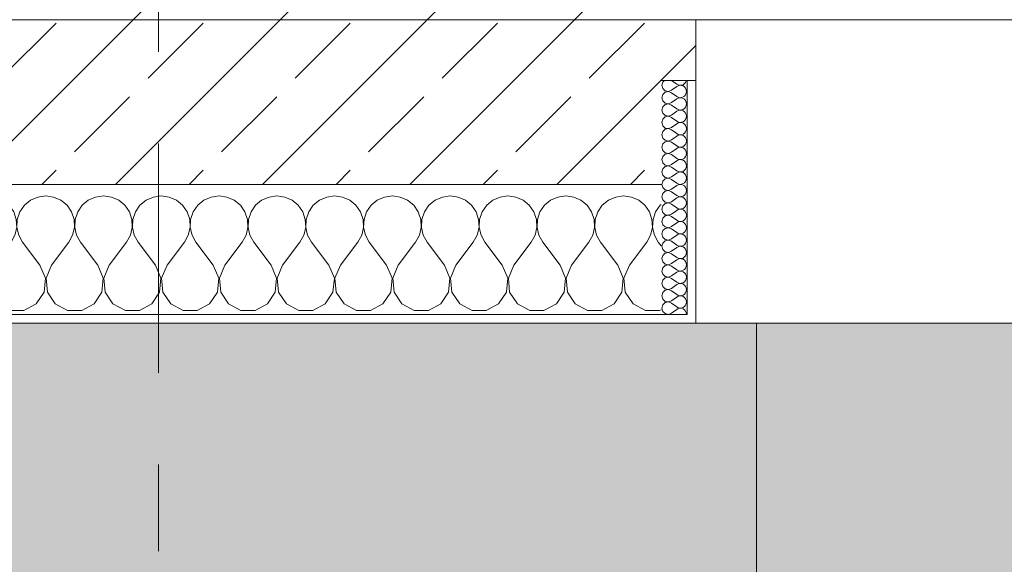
# Model space of a CAD drawing. Header units: metres. Extents: x -3.6 to 84.5, y -11 to 16.8.
# Tile 305 of 361: x 54.37 to 55.506, y -0.433 to 0.195. Entities that reach past the tile are written whole.
import ezdxf

# ---------------------------------------------------------------- set-up
doc = ezdxf.new("R2010")
doc.units = ezdxf.units.M
doc.header["$MEASUREMENT"] = 0
doc.linetypes.add('Strichlinie doppelt', pattern=[0.546806, 0.264583, -0.105833, 0.070556, -0.105833])
for name, color, linetype in [('301 - Elemente.Linie', 7, 'Continuous'), ('302 - Elemente.Schraffur', 7, 'Continuous'), ('451 - Universal.Achsen Raster', 7, 'Continuous'), ('604 - Struktur.Wand Aussen', 7, 'Continuous'), ('Neubau_653 - Abdeckung.TB Verkofferung', 7, 'Continuous')]:
    doc.layers.add(name, color=color, linetype=linetype)
pattern_1 = [(0, (0, 0), (0, 0.08660254), [0, -0.05]), (0, (0.025, 0.0433), (0, 0.08660254), [0, -0.05])]

# ---------------------------------------------------------------- blocks, each defined once
blk = doc.blocks.new('*X89')
at = {"layer": '604 - Struktur.Wand Aussen', "color": 7, "linetype": 'Continuous', "lineweight": 5}
for p, q in [((53.9909, -0.0096), (53.99, -0.01)), ((54, -0.0083), (53.9909, -0.0096)), ((54.0091, -0.0096), (54, -0.0083)), ((54.0175, -0.0133), (54.0091, -0.0096)), ((54.0576, -0.0096), (54.0491, -0.0133)), ((54.0667, -0.0083), (54.0576, -0.0096)), ((54.0758, -0.0096), (54.0667, -0.0083)), ((54.0842, -0.0133), (54.0758, -0.0096)), ((54.1242, -0.0096), (54.1158, -0.0133)), ((54.1333, -0.0083), (54.1242, -0.0096)), ((54.1424, -0.0096), (54.1333, -0.0083)), ((54.1509, -0.0133), (54.1424, -0.0096)), ((54.1909, -0.0096), (54.1825, -0.0133)), ((54.2, -0.0083), (54.1909, -0.0096)), ((54.2091, -0.0096), (54.2, -0.0083)), ((54.2175, -0.0133), (54.2091, -0.0096)), ((54.2576, -0.0096), (54.2491, -0.0133)), ((54.2667, -0.0083), (54.2576, -0.0096)), ((54.2758, -0.0096), (54.2667, -0.0083)), ((54.2842, -0.0133), (54.2758, -0.0096)), ((54.3242, -0.0096), (54.3158, -0.0133)), ((54.3333, -0.0083), (54.3242, -0.0096)), ((54.3424, -0.0096), (54.3333, -0.0083)), ((54.3509, -0.0133), (54.3424, -0.0096)), ((54.3909, -0.0096), (54.3825, -0.0133)), ((54.4, -0.0083), (54.3909, -0.0096)), ((54.4091, -0.0096), (54.4, -0.0083)), ((54.4175, -0.0133), (54.4091, -0.0096)), ((54.4576, -0.0096), (54.4491, -0.0133)), ((54.4667, -0.0083), (54.4576, -0.0096)), ((54.4758, -0.0096), (54.4667, -0.0083)), ((54.4842, -0.0133), (54.4758, -0.0096)), ((54.5242, -0.0096), (54.5158, -0.0133)), ((54.5333, -0.0083), (54.5242, -0.0096)), ((54.5424, -0.0096), (54.5333, -0.0083)), ((54.5509, -0.0133), (54.5424, -0.0096)), ((54.5909, -0.0096), (54.5825, -0.0133)), ((54.6, -0.0083), (54.5909, -0.0096)), ((54.6091, -0.0096), (54.6, -0.0083)), ((54.6175, -0.0133), (54.6091, -0.0096)), ((54.6576, -0.0096), (54.6491, -0.0133)), ((54.6667, -0.0083), (54.6576, -0.0096)), ((54.6758, -0.0096), (54.6667, -0.0083)), ((54.6842, -0.0133), (54.6758, -0.0096)), ((54.7242, -0.0096), (54.7158, -0.0133)), ((54.7333, -0.0083), (54.7242, -0.0096)), ((54.7424, -0.0096), (54.7333, -0.0083)), ((54.7509, -0.0133), (54.7424, -0.0096)), ((54.7909, -0.0096), (54.7825, -0.0133)), ((54.8, -0.0083), (54.7909, -0.0096)), ((54.8091, -0.0096), (54.8, -0.0083)), ((54.8175, -0.0133), (54.8091, -0.0096)), ((54.8576, -0.0096), (54.8491, -0.0133)), ((54.8667, -0.0083), (54.8576, -0.0096)), ((54.8758, -0.0096), (54.8667, -0.0083)), ((54.8842, -0.0133), (54.8758, -0.0096)), ((54.9242, -0.0096), (54.9158, -0.0133)), ((54.9333, -0.0083), (54.9242, -0.0096)), ((54.9424, -0.0096), (54.9333, -0.0083)), ((54.9509, -0.0133), (54.9424, -0.0096)), ((54.9909, -0.0096), (54.9825, -0.0133)), ((55, -0.0083), (54.9909, -0.0096)), ((55.0091, -0.0096), (55, -0.0083)), ((55.0175, -0.0133), (55.0091, -0.0096)), ((55.0576, -0.0096), (55.0491, -0.0133)), ((55.0667, -0.0083), (55.0576, -0.0096)), ((55.0758, -0.0096), (55.0667, -0.0083)), ((55.0842, -0.0133), (55.0758, -0.0096)), ((54.0246, -0.0192), (54.0175, -0.0133)), ((54.0298, -0.0268), (54.0246, -0.0192)), ((54.0421, -0.0192), (54.0369, -0.0268)), ((54.0491, -0.0133), (54.0421, -0.0192)), ((54.0913, -0.0192), (54.0842, -0.0133)), ((54.0965, -0.0268), (54.0913, -0.0192)), ((54.1087, -0.0192), (54.1035, -0.0268)), ((54.1158, -0.0133), (54.1087, -0.0192)), ((54.1579, -0.0192), (54.1509, -0.0133)), ((54.1631, -0.0268), (54.1579, -0.0192)), ((54.1754, -0.0192), (54.1702, -0.0268)), ((54.1825, -0.0133), (54.1754, -0.0192)), ((54.2246, -0.0192), (54.2175, -0.0133)), ((54.2298, -0.0268), (54.2246, -0.0192)), ((54.2421, -0.0192), (54.2369, -0.0268)), ((54.2491, -0.0133), (54.2421, -0.0192)), ((54.2913, -0.0192), (54.2842, -0.0133)), ((54.2965, -0.0268), (54.2913, -0.0192)), ((54.3087, -0.0192), (54.3035, -0.0268)), ((54.3158, -0.0133), (54.3087, -0.0192)), ((54.3579, -0.0192), (54.3509, -0.0133)), ((54.3631, -0.0268), (54.3579, -0.0192)), ((54.3754, -0.0192), (54.3702, -0.0268)), ((54.3825, -0.0133), (54.3754, -0.0192)), ((54.4246, -0.0192), (54.4175, -0.0133)), ((54.4298, -0.0268), (54.4246, -0.0192)), ((54.4421, -0.0192), (54.4369, -0.0268)), ((54.4491, -0.0133), (54.4421, -0.0192)), ((54.4913, -0.0192), (54.4842, -0.0133)), ((54.4965, -0.0268), (54.4913, -0.0192)), ((54.5087, -0.0192), (54.5035, -0.0268)), ((54.5158, -0.0133), (54.5087, -0.0192)), ((54.5579, -0.0192), (54.5509, -0.0133)), ((54.5631, -0.0268), (54.5579, -0.0192)), ((54.5754, -0.0192), (54.5702, -0.0268)), ((54.5825, -0.0133), (54.5754, -0.0192)), ((54.6246, -0.0192), (54.6175, -0.0133)), ((54.6298, -0.0268), (54.6246, -0.0192)), ((54.6421, -0.0192), (54.6369, -0.0268)), ((54.6491, -0.0133), (54.6421, -0.0192)), ((54.6913, -0.0192), (54.6842, -0.0133)), ((54.6965, -0.0268), (54.6913, -0.0192)), ((54.7087, -0.0192), (54.7035, -0.0268)), ((54.7158, -0.0133), (54.7087, -0.0192)), ((54.7579, -0.0192), (54.7509, -0.0133)), ((54.7631, -0.0268), (54.7579, -0.0192)), ((54.7754, -0.0192), (54.7702, -0.0268)), ((54.7825, -0.0133), (54.7754, -0.0192)), ((54.8246, -0.0192), (54.8175, -0.0133)), ((54.8298, -0.0268), (54.8246, -0.0192)), ((54.8421, -0.0192), (54.8369, -0.0268)), ((54.8491, -0.0133), (54.8421, -0.0192)), ((54.8913, -0.0192), (54.8842, -0.0133)), ((54.8965, -0.0268), (54.8913, -0.0192)), ((54.9087, -0.0192), (54.9035, -0.0268)), ((54.9158, -0.0133), (54.9087, -0.0192)), ((54.9579, -0.0192), (54.9509, -0.0133)), ((54.9631, -0.0268), (54.9579, -0.0192)), ((54.9754, -0.0192), (54.9702, -0.0268)), ((54.9825, -0.0133), (54.9754, -0.0192)), ((55.0246, -0.0192), (55.0175, -0.0133)), ((55.0298, -0.0268), (55.0246, -0.0192)), ((55.0421, -0.0192), (55.0369, -0.0268)), ((55.0491, -0.0133), (55.0421, -0.0192)), ((55.0913, -0.0192), (55.0842, -0.0133)), ((55.0965, -0.0268), (55.0913, -0.0192)), ((55.1087, -0.0192), (55.1035, -0.0268)), ((55.11, -0.0181), (55.1087, -0.0192)), ((54.0328, -0.0355), (54.0298, -0.0268)), ((54.0369, -0.0268), (54.0339, -0.0355)), ((54.0994, -0.0355), (54.0965, -0.0268)), ((54.1035, -0.0268), (54.1006, -0.0355)), ((54.1661, -0.0355), (54.1631, -0.0268)), ((54.1702, -0.0268), (54.1672, -0.0355)), ((54.2328, -0.0355), (54.2298, -0.0268)), ((54.2369, -0.0268), (54.2339, -0.0355)), ((54.2994, -0.0355), (54.2965, -0.0268)), ((54.3035, -0.0268), (54.3006, -0.0355)), ((54.3661, -0.0355), (54.3631, -0.0268)), ((54.3702, -0.0268), (54.3672, -0.0355)), ((54.4328, -0.0355), (54.4298, -0.0268)), ((54.4369, -0.0268), (54.4339, -0.0355)), ((54.4994, -0.0355), (54.4965, -0.0268)), ((54.5035, -0.0268), (54.5006, -0.0355)), ((54.5661, -0.0355), (54.5631, -0.0268)), ((54.5702, -0.0268), (54.5672, -0.0355)), ((54.6328, -0.0355), (54.6298, -0.0268)), ((54.6369, -0.0268), (54.6339, -0.0355)), ((54.6994, -0.0355), (54.6965, -0.0268)), ((54.7035, -0.0268), (54.7006, -0.0355)), ((54.7661, -0.0355), (54.7631, -0.0268)), ((54.7702, -0.0268), (54.7672, -0.0355)), ((54.8328, -0.0355), (54.8298, -0.0268)), ((54.8369, -0.0268), (54.8339, -0.0355)), ((54.8994, -0.0355), (54.8965, -0.0268)), ((54.9035, -0.0268), (54.9006, -0.0355)), ((54.9661, -0.0355), (54.9631, -0.0268)), ((54.9702, -0.0268), (54.9672, -0.0355)), ((55.0328, -0.0355), (55.0298, -0.0268)), ((55.0369, -0.0268), (55.0339, -0.0355)), ((55.0994, -0.0355), (55.0965, -0.0268)), ((55.1035, -0.0268), (55.1006, -0.0355)), ((54.0311, -0.0536), (54.0332, -0.0447)), ((54.0332, -0.0447), (54.0328, -0.0355)), ((54.0339, -0.0355), (54.0335, -0.0447)), ((54.0335, -0.0447), (54.0355, -0.0536)), ((54.0978, -0.0536), (54.0999, -0.0447)), ((54.0999, -0.0447), (54.0994, -0.0355)), ((54.1006, -0.0355), (54.1001, -0.0447)), ((54.1001, -0.0447), (54.1022, -0.0536)), ((54.1645, -0.0536), (54.1665, -0.0447)), ((54.1665, -0.0447), (54.1661, -0.0355)), ((54.1672, -0.0355), (54.1668, -0.0447)), ((54.1668, -0.0447), (54.1689, -0.0536)), ((54.2311, -0.0536), (54.2332, -0.0447)), ((54.2332, -0.0447), (54.2328, -0.0355)), ((54.2339, -0.0355), (54.2335, -0.0447)), ((54.2335, -0.0447), (54.2355, -0.0536)), ((54.2978, -0.0536), (54.2999, -0.0447)), ((54.2999, -0.0447), (54.2994, -0.0355)), ((54.3006, -0.0355), (54.3001, -0.0447)), ((54.3001, -0.0447), (54.3022, -0.0536)), ((54.3645, -0.0536), (54.3665, -0.0447)), ((54.3665, -0.0447), (54.3661, -0.0355)), ((54.3672, -0.0355), (54.3668, -0.0447)), ((54.3668, -0.0447), (54.3689, -0.0536)), ((54.4311, -0.0536), (54.4332, -0.0447)), ((54.4332, -0.0447), (54.4328, -0.0355)), ((54.4339, -0.0355), (54.4335, -0.0447)), ((54.4335, -0.0447), (54.4355, -0.0536)), ((54.4978, -0.0536), (54.4999, -0.0447)), ((54.4999, -0.0447), (54.4994, -0.0355)), ((54.5006, -0.0355), (54.5001, -0.0447)), ((54.5001, -0.0447), (54.5022, -0.0536)), ((54.5645, -0.0536), (54.5665, -0.0447)), ((54.5665, -0.0447), (54.5661, -0.0355)), ((54.5672, -0.0355), (54.5668, -0.0447)), ((54.5668, -0.0447), (54.5689, -0.0536)), ((54.6311, -0.0536), (54.6332, -0.0447)), ((54.6332, -0.0447), (54.6328, -0.0355)), ((54.6339, -0.0355), (54.6335, -0.0447)), ((54.6335, -0.0447), (54.6355, -0.0536)), ((54.6978, -0.0536), (54.6999, -0.0447)), ((54.6999, -0.0447), (54.6994, -0.0355)), ((54.7006, -0.0355), (54.7001, -0.0447)), ((54.7001, -0.0447), (54.7022, -0.0536)), ((54.7645, -0.0536), (54.7665, -0.0447)), ((54.7665, -0.0447), (54.7661, -0.0355)), ((54.7672, -0.0355), (54.7668, -0.0447)), ((54.7668, -0.0447), (54.7689, -0.0536)), ((54.8311, -0.0536), (54.8332, -0.0447)), ((54.8332, -0.0447), (54.8328, -0.0355)), ((54.8339, -0.0355), (54.8335, -0.0447)), ((54.8335, -0.0447), (54.8355, -0.0536)), ((54.8978, -0.0536), (54.8999, -0.0447)), ((54.8999, -0.0447), (54.8994, -0.0355)), ((54.9006, -0.0355), (54.9001, -0.0447)), ((54.9001, -0.0447), (54.9022, -0.0536)), ((54.9645, -0.0536), (54.9665, -0.0447)), ((54.9665, -0.0447), (54.9661, -0.0355)), ((54.9672, -0.0355), (54.9668, -0.0447)), ((54.9668, -0.0447), (54.9689, -0.0536)), ((55.0311, -0.0536), (55.0332, -0.0447)), ((55.0332, -0.0447), (55.0328, -0.0355)), ((55.0339, -0.0355), (55.0335, -0.0447)), ((55.0335, -0.0447), (55.0355, -0.0536)), ((55.0978, -0.0536), (55.0999, -0.0447)), ((55.0999, -0.0447), (55.0994, -0.0355)), ((55.1006, -0.0355), (55.1001, -0.0447)), ((55.1001, -0.0447), (55.1022, -0.0536)), ((54.0267, -0.0617), (54.0311, -0.0536)), ((54.0355, -0.0536), (54.04, -0.0617)), ((54.0933, -0.0617), (54.0978, -0.0536)), ((54.1022, -0.0536), (54.1067, -0.0617)), ((54.16, -0.0617), (54.1645, -0.0536)), ((54.1689, -0.0536), (54.1733, -0.0617)), ((54.2267, -0.0617), (54.2311, -0.0536)), ((54.2355, -0.0536), (54.24, -0.0617)), ((54.2933, -0.0617), (54.2978, -0.0536)), ((54.3022, -0.0536), (54.3067, -0.0617)), ((54.36, -0.0617), (54.3645, -0.0536)), ((54.3689, -0.0536), (54.3733, -0.0617)), ((54.4267, -0.0617), (54.4311, -0.0536)), ((54.4355, -0.0536), (54.44, -0.0617)), ((54.4933, -0.0617), (54.4978, -0.0536)), ((54.5022, -0.0536), (54.5067, -0.0617)), ((54.56, -0.0617), (54.5645, -0.0536)), ((54.5689, -0.0536), (54.5733, -0.0617)), ((54.6267, -0.0617), (54.6311, -0.0536)), ((54.6355, -0.0536), (54.64, -0.0617)), ((54.6933, -0.0617), (54.6978, -0.0536)), ((54.7022, -0.0536), (54.7067, -0.0617)), ((54.76, -0.0617), (54.7645, -0.0536)), ((54.7689, -0.0536), (54.7733, -0.0617)), ((54.8267, -0.0617), (54.8311, -0.0536)), ((54.8355, -0.0536), (54.84, -0.0617)), ((54.8933, -0.0617), (54.8978, -0.0536)), ((54.9022, -0.0536), (54.9067, -0.0617)), ((54.96, -0.0617), (54.9645, -0.0536)), ((54.9689, -0.0536), (54.9733, -0.0617)), ((55.0267, -0.0617), (55.0311, -0.0536)), ((55.0355, -0.0536), (55.04, -0.0617)), ((55.0933, -0.0617), (55.0978, -0.0536)), ((55.1022, -0.0536), (55.1067, -0.0617)), ((54.0067, -0.0883), (54.0267, -0.0617)), ((54.06, -0.0883), (54.04, -0.0617)), ((54.0733, -0.0883), (54.0933, -0.0617)), ((54.1267, -0.0883), (54.1067, -0.0617)), ((54.14, -0.0883), (54.16, -0.0617)), ((54.1933, -0.0883), (54.1733, -0.0617)), ((54.2067, -0.0883), (54.2267, -0.0617)), ((54.26, -0.0883), (54.24, -0.0617)), ((54.2733, -0.0883), (54.2933, -0.0617)), ((54.3267, -0.0883), (54.3067, -0.0617)), ((54.34, -0.0883), (54.36, -0.0617)), ((54.3933, -0.0883), (54.3733, -0.0617)), ((54.4067, -0.0883), (54.4267, -0.0617)), ((54.46, -0.0883), (54.44, -0.0617)), ((54.4733, -0.0883), (54.4933, -0.0617)), ((54.5267, -0.0883), (54.5067, -0.0617)), ((54.54, -0.0883), (54.56, -0.0617)), ((54.5933, -0.0883), (54.5733, -0.0617)), ((54.6067, -0.0883), (54.6267, -0.0617)), ((54.66, -0.0883), (54.64, -0.0617)), ((54.6733, -0.0883), (54.6933, -0.0617)), ((54.7267, -0.0883), (54.7067, -0.0617)), ((54.74, -0.0883), (54.76, -0.0617)), ((54.7933, -0.0883), (54.7733, -0.0617)), ((54.8067, -0.0883), (54.8267, -0.0617)), ((54.86, -0.0883), (54.84, -0.0617)), ((54.8733, -0.0883), (54.8933, -0.0617)), ((54.9267, -0.0883), (54.9067, -0.0617)), ((54.94, -0.0883), (54.96, -0.0617)), ((54.9933, -0.0883), (54.9733, -0.0617)), ((55.0067, -0.0883), (55.0267, -0.0617)), ((55.06, -0.0883), (55.04, -0.0617)), ((55.0733, -0.0883), (55.0933, -0.0617)), ((55.11, -0.0661), (55.1067, -0.0617)), ((53.9933, -0.0883), (53.99, -0.0839)), ((53.9996, -0.1033), (53.9933, -0.0883)), ((54.0067, -0.0883), (54.0004, -0.1033)), ((54.0663, -0.1033), (54.06, -0.0883)), ((54.0733, -0.0883), (54.067, -0.1033)), ((54.133, -0.1033), (54.1267, -0.0883)), ((54.14, -0.0883), (54.1337, -0.1033)), ((54.1996, -0.1033), (54.1933, -0.0883)), ((54.2067, -0.0883), (54.2004, -0.1033)), ((54.2663, -0.1033), (54.26, -0.0883)), ((54.2733, -0.0883), (54.267, -0.1033)), ((54.333, -0.1033), (54.3267, -0.0883)), ((54.34, -0.0883), (54.3337, -0.1033)), ((54.3996, -0.1033), (54.3933, -0.0883)), ((54.4067, -0.0883), (54.4004, -0.1033)), ((54.4663, -0.1033), (54.46, -0.0883)), ((54.4733, -0.0883), (54.467, -0.1033)), ((54.533, -0.1033), (54.5267, -0.0883)), ((54.54, -0.0883), (54.5337, -0.1033)), ((54.5996, -0.1033), (54.5933, -0.0883)), ((54.6067, -0.0883), (54.6004, -0.1033)), ((54.6663, -0.1033), (54.66, -0.0883)), ((54.6733, -0.0883), (54.667, -0.1033)), ((54.733, -0.1033), (54.7267, -0.0883)), ((54.74, -0.0883), (54.7337, -0.1033)), ((54.7996, -0.1033), (54.7933, -0.0883)), ((54.8067, -0.0883), (54.8004, -0.1033)), ((54.8663, -0.1033), (54.86, -0.0883)), ((54.8733, -0.0883), (54.867, -0.1033)), ((54.933, -0.1033), (54.9267, -0.0883)), ((54.94, -0.0883), (54.9337, -0.1033)), ((54.9996, -0.1033), (54.9933, -0.0883)), ((55.0067, -0.0883), (55.0004, -0.1033)), ((55.0663, -0.1033), (55.06, -0.0883)), ((55.0733, -0.0883), (55.067, -0.1033)), ((53.9981, -0.1195), (53.9996, -0.1033)), ((54.0004, -0.1033), (54.0019, -0.1195)), ((54.0648, -0.1195), (54.0663, -0.1033)), ((54.067, -0.1033), (54.0686, -0.1195)), ((54.1314, -0.1195), (54.133, -0.1033)), ((54.1337, -0.1033), (54.1352, -0.1195)), ((54.1981, -0.1195), (54.1996, -0.1033)), ((54.2004, -0.1033), (54.2019, -0.1195)), ((54.2648, -0.1195), (54.2663, -0.1033)), ((54.267, -0.1033), (54.2686, -0.1195)), ((54.3314, -0.1195), (54.333, -0.1033)), ((54.3337, -0.1033), (54.3352, -0.1195)), ((54.3981, -0.1195), (54.3996, -0.1033)), ((54.4004, -0.1033), (54.4019, -0.1195)), ((54.4648, -0.1195), (54.4663, -0.1033)), ((54.467, -0.1033), (54.4686, -0.1195)), ((54.5314, -0.1195), (54.533, -0.1033)), ((54.5337, -0.1033), (54.5352, -0.1195)), ((54.5981, -0.1195), (54.5996, -0.1033)), ((54.6004, -0.1033), (54.6019, -0.1195)), ((54.6648, -0.1195), (54.6663, -0.1033)), ((54.667, -0.1033), (54.6686, -0.1195)), ((54.7314, -0.1195), (54.733, -0.1033)), ((54.7337, -0.1033), (54.7352, -0.1195)), ((54.7981, -0.1195), (54.7996, -0.1033)), ((54.8004, -0.1033), (54.8019, -0.1195)), ((54.8648, -0.1195), (54.8663, -0.1033)), ((54.867, -0.1033), (54.8686, -0.1195)), ((54.9314, -0.1195), (54.933, -0.1033)), ((54.9337, -0.1033), (54.9352, -0.1195)), ((54.9981, -0.1195), (54.9996, -0.1033)), ((55.0004, -0.1033), (55.0019, -0.1195)), ((55.0648, -0.1195), (55.0663, -0.1033)), ((55.067, -0.1033), (55.0686, -0.1195)), ((53.99, -0.1316), (53.9981, -0.1195)), ((54.0019, -0.1195), (54.0109, -0.133)), ((54.0558, -0.133), (54.0648, -0.1195)), ((54.0686, -0.1195), (54.0776, -0.133)), ((54.1224, -0.133), (54.1314, -0.1195)), ((54.1352, -0.1195), (54.1442, -0.133)), ((54.1891, -0.133), (54.1981, -0.1195)), ((54.2019, -0.1195), (54.2109, -0.133)), ((54.2558, -0.133), (54.2648, -0.1195)), ((54.2686, -0.1195), (54.2776, -0.133)), ((54.3224, -0.133), (54.3314, -0.1195)), ((54.3352, -0.1195), (54.3442, -0.133)), ((54.3891, -0.133), (54.3981, -0.1195)), ((54.4019, -0.1195), (54.4109, -0.133)), ((54.4558, -0.133), (54.4648, -0.1195)), ((54.4686, -0.1195), (54.4776, -0.133)), ((54.5224, -0.133), (54.5314, -0.1195)), ((54.5352, -0.1195), (54.5442, -0.133)), ((54.5891, -0.133), (54.5981, -0.1195)), ((54.6019, -0.1195), (54.6109, -0.133)), ((54.6558, -0.133), (54.6648, -0.1195)), ((54.6686, -0.1195), (54.6776, -0.133)), ((54.7224, -0.133), (54.7314, -0.1195)), ((54.7352, -0.1195), (54.7442, -0.133)), ((54.7891, -0.133), (54.7981, -0.1195)), ((54.8019, -0.1195), (54.8109, -0.133)), ((54.8558, -0.133), (54.8648, -0.1195)), ((54.8686, -0.1195), (54.8776, -0.133)), ((54.9224, -0.133), (54.9314, -0.1195)), ((54.9352, -0.1195), (54.9442, -0.133)), ((54.9891, -0.133), (54.9981, -0.1195)), ((55.0019, -0.1195), (55.0109, -0.133)), ((55.0558, -0.133), (55.0648, -0.1195)), ((55.0686, -0.1195), (55.0776, -0.133)), ((54.0109, -0.133), (54.0252, -0.1407)), ((54.0415, -0.1407), (54.0558, -0.133)), ((54.0776, -0.133), (54.0919, -0.1407)), ((54.1081, -0.1407), (54.1224, -0.133)), ((54.1442, -0.133), (54.1585, -0.1407)), ((54.1748, -0.1407), (54.1891, -0.133)), ((54.2109, -0.133), (54.2252, -0.1407)), ((54.2415, -0.1407), (54.2558, -0.133)), ((54.2776, -0.133), (54.2919, -0.1407)), ((54.3081, -0.1407), (54.3224, -0.133)), ((54.3442, -0.133), (54.3585, -0.1407)), ((54.3748, -0.1407), (54.3891, -0.133)), ((54.4109, -0.133), (54.4252, -0.1407)), ((54.4415, -0.1407), (54.4558, -0.133)), ((54.4776, -0.133), (54.4919, -0.1407)), ((54.5081, -0.1407), (54.5224, -0.133)), ((54.5442, -0.133), (54.5585, -0.1407)), ((54.5748, -0.1407), (54.5891, -0.133)), ((54.6109, -0.133), (54.6252, -0.1407)), ((54.6415, -0.1407), (54.6558, -0.133)), ((54.6776, -0.133), (54.6919, -0.1407)), ((54.7081, -0.1407), (54.7224, -0.133)), ((54.7442, -0.133), (54.7585, -0.1407)), ((54.7748, -0.1407), (54.7891, -0.133)), ((54.8109, -0.133), (54.8252, -0.1407)), ((54.8415, -0.1407), (54.8558, -0.133)), ((54.8776, -0.133), (54.8919, -0.1407)), ((54.9081, -0.1407), (54.9224, -0.133)), ((54.9442, -0.133), (54.9585, -0.1407)), ((54.9748, -0.1407), (54.9891, -0.133)), ((55.0109, -0.133), (55.0252, -0.1407)), ((55.0415, -0.1407), (55.0558, -0.133)), ((55.0776, -0.133), (55.0919, -0.1407)), ((54.0252, -0.1407), (54.0415, -0.1407)), ((54.0919, -0.1407), (54.1081, -0.1407)), ((54.1585, -0.1407), (54.1748, -0.1407)), ((54.2252, -0.1407), (54.2415, -0.1407)), ((54.2919, -0.1407), (54.3081, -0.1407)), ((54.3585, -0.1407), (54.3748, -0.1407)), ((54.4252, -0.1407), (54.4415, -0.1407)), ((54.4919, -0.1407), (54.5081, -0.1407)), ((54.5585, -0.1407), (54.5748, -0.1407)), ((54.6252, -0.1407), (54.6415, -0.1407)), ((54.6919, -0.1407), (54.7081, -0.1407)), ((54.7585, -0.1407), (54.7748, -0.1407)), ((54.8252, -0.1407), (54.8415, -0.1407)), ((54.8919, -0.1407), (54.9081, -0.1407)), ((54.9585, -0.1407), (54.9748, -0.1407)), ((55.0252, -0.1407), (55.0415, -0.1407)), ((55.0919, -0.1407), (55.1081, -0.1407)), ((55.1081, -0.1407), (55.11, -0.1397))]:
    blk.add_line(p, q, dxfattribs=at)
blk = doc.blocks.new('*X119')
at = {"layer": '604 - Struktur.Wand Aussen', "color": 7, "linetype": 'Continuous', "lineweight": 5}
for p, q in [((55.1139, 0.125), (55.1118, 0.123)), ((55.1221, 0.125), (55.1279, 0.1207)), ((55.139, 0.1245), (55.1391, 0.125)), ((55.1118, 0.123), (55.1107, 0.1193)), ((55.1107, 0.1193), (55.1118, 0.1155)), ((55.1118, 0.1155), (55.1147, 0.1129)), ((55.1221, 0.1136), (55.1279, 0.1179)), ((55.1279, 0.1207), (55.1296, 0.1198)), ((55.1296, 0.1188), (55.1279, 0.1179)), ((55.1296, 0.1198), (55.1315, 0.1193)), ((55.1315, 0.1193), (55.1296, 0.1188)), ((55.1315, 0.1193), (55.1335, 0.1194)), ((55.1335, 0.1192), (55.1315, 0.1193)), ((55.1335, 0.1194), (55.1353, 0.12)), ((55.1353, 0.1185), (55.1335, 0.1192)), ((55.1353, 0.12), (55.137, 0.1212)), ((55.137, 0.1174), (55.1353, 0.1185)), ((55.137, 0.1212), (55.1382, 0.1227)), ((55.1382, 0.1159), (55.137, 0.1174)), ((55.1382, 0.1227), (55.139, 0.1245)), ((55.139, 0.1141), (55.1382, 0.1159)), ((55.1393, 0.1121), (55.139, 0.1141)), ((55.1118, 0.1088), (55.1107, 0.105)), ((55.1107, 0.105), (55.1118, 0.1012)), ((55.1147, 0.1114), (55.1118, 0.1088)), ((55.1147, 0.1129), (55.1185, 0.1122)), ((55.1185, 0.1121), (55.1147, 0.1114)), ((55.1185, 0.1122), (55.1221, 0.1136)), ((55.1221, 0.1107), (55.1185, 0.1121)), ((55.1221, 0.1107), (55.1279, 0.1064)), ((55.1221, 0.0993), (55.1279, 0.1036)), ((55.1279, 0.1064), (55.1296, 0.1055)), ((55.1296, 0.1045), (55.1279, 0.1036)), ((55.1296, 0.1055), (55.1315, 0.105)), ((55.1315, 0.105), (55.1296, 0.1045)), ((55.1315, 0.105), (55.1335, 0.1051)), ((55.1335, 0.1049), (55.1315, 0.105)), ((55.1335, 0.1051), (55.1353, 0.1058)), ((55.1353, 0.1042), (55.1335, 0.1049)), ((55.1353, 0.1058), (55.137, 0.1069)), ((55.137, 0.1031), (55.1353, 0.1042)), ((55.137, 0.1069), (55.1382, 0.1084)), ((55.1382, 0.1016), (55.137, 0.1031)), ((55.1382, 0.1084), (55.139, 0.1102)), ((55.139, 0.1102), (55.1393, 0.1121)), ((55.1118, 0.0945), (55.1107, 0.0907)), ((55.1118, 0.1012), (55.1147, 0.0986)), ((55.1147, 0.0971), (55.1118, 0.0945)), ((55.1147, 0.0986), (55.1185, 0.0979)), ((55.1185, 0.0978), (55.1147, 0.0971)), ((55.1185, 0.0979), (55.1221, 0.0993)), ((55.1221, 0.0964), (55.1185, 0.0978)), ((55.1221, 0.0964), (55.1279, 0.0921)), ((55.1279, 0.0921), (55.1296, 0.0912)), ((55.1296, 0.0912), (55.1315, 0.0907)), ((55.1335, 0.0908), (55.1353, 0.0915)), ((55.1353, 0.0915), (55.137, 0.0926)), ((55.137, 0.0926), (55.1382, 0.0941)), ((55.139, 0.0998), (55.1382, 0.1016)), ((55.1382, 0.0941), (55.139, 0.0959)), ((55.1393, 0.0979), (55.139, 0.0998)), ((55.139, 0.0959), (55.1393, 0.0979)), ((55.1107, 0.0907), (55.1118, 0.087)), ((55.1118, 0.0802), (55.1107, 0.0764)), ((55.1118, 0.087), (55.1147, 0.0843)), ((55.1147, 0.0828), (55.1118, 0.0802)), ((55.1147, 0.0843), (55.1185, 0.0836)), ((55.1185, 0.0835), (55.1147, 0.0828)), ((55.1185, 0.0836), (55.1221, 0.085)), ((55.1221, 0.0821), (55.1185, 0.0835)), ((55.1221, 0.085), (55.1279, 0.0893)), ((55.1221, 0.0821), (55.1279, 0.0779)), ((55.1296, 0.0902), (55.1279, 0.0893)), ((55.1315, 0.0907), (55.1296, 0.0902)), ((55.1315, 0.0907), (55.1335, 0.0908)), ((55.1335, 0.0906), (55.1315, 0.0907)), ((55.1353, 0.09), (55.1335, 0.0906)), ((55.137, 0.0888), (55.1353, 0.09)), ((55.1382, 0.0873), (55.137, 0.0888)), ((55.137, 0.0783), (55.1382, 0.0798)), ((55.139, 0.0855), (55.1382, 0.0873)), ((55.1382, 0.0798), (55.139, 0.0816)), ((55.1393, 0.0836), (55.139, 0.0855)), ((55.139, 0.0816), (55.1393, 0.0836)), ((55.1107, 0.0764), (55.1118, 0.0727)), ((55.1118, 0.0727), (55.1147, 0.07)), ((55.1147, 0.0685), (55.1118, 0.0659)), ((55.1147, 0.07), (55.1185, 0.0693)), ((55.1185, 0.0693), (55.1147, 0.0685)), ((55.1185, 0.0693), (55.1221, 0.0707)), ((55.1221, 0.0679), (55.1185, 0.0693)), ((55.1221, 0.0707), (55.1279, 0.075)), ((55.1279, 0.0779), (55.1296, 0.0769)), ((55.1296, 0.076), (55.1279, 0.075)), ((55.1296, 0.0769), (55.1315, 0.0765)), ((55.1315, 0.0764), (55.1296, 0.076)), ((55.1315, 0.0765), (55.1335, 0.0766)), ((55.1335, 0.0763), (55.1315, 0.0764)), ((55.1335, 0.0766), (55.1353, 0.0772)), ((55.1353, 0.0757), (55.1335, 0.0763)), ((55.1353, 0.0772), (55.137, 0.0783)), ((55.137, 0.0746), (55.1353, 0.0757)), ((55.1382, 0.073), (55.137, 0.0746)), ((55.139, 0.0712), (55.1382, 0.073)), ((55.1393, 0.0693), (55.139, 0.0712)), ((55.139, 0.0673), (55.1393, 0.0693)), ((55.1118, 0.0659), (55.1107, 0.0621)), ((55.1107, 0.0621), (55.1118, 0.0584)), ((55.1118, 0.0584), (55.1147, 0.0558)), ((55.1221, 0.0679), (55.1279, 0.0636)), ((55.1221, 0.0564), (55.1279, 0.0607)), ((55.1279, 0.0636), (55.1296, 0.0626)), ((55.1296, 0.0617), (55.1279, 0.0607)), ((55.1296, 0.0626), (55.1315, 0.0622)), ((55.1315, 0.0621), (55.1296, 0.0617)), ((55.1315, 0.0622), (55.1335, 0.0623)), ((55.1335, 0.062), (55.1315, 0.0621)), ((55.1335, 0.0623), (55.1353, 0.0629)), ((55.1353, 0.0614), (55.1335, 0.062)), ((55.1353, 0.0629), (55.137, 0.064)), ((55.137, 0.0603), (55.1353, 0.0614)), ((55.137, 0.064), (55.1382, 0.0655)), ((55.1382, 0.0588), (55.137, 0.0603)), ((55.1382, 0.0655), (55.139, 0.0673)), ((55.139, 0.057), (55.1382, 0.0588)), ((55.1393, 0.055), (55.139, 0.057)), ((55.1118, 0.0516), (55.1107, 0.0479)), ((55.1107, 0.0479), (55.1118, 0.0441)), ((55.1147, 0.0542), (55.1118, 0.0516)), ((55.1147, 0.0558), (55.1185, 0.055)), ((55.1185, 0.055), (55.1147, 0.0542)), ((55.1185, 0.055), (55.1221, 0.0564)), ((55.1221, 0.0536), (55.1185, 0.055)), ((55.1221, 0.0536), (55.1279, 0.0493)), ((55.1221, 0.0421), (55.1279, 0.0464)), ((55.1279, 0.0493), (55.1296, 0.0483)), ((55.1296, 0.0474), (55.1279, 0.0464)), ((55.1296, 0.0483), (55.1315, 0.0479)), ((55.1315, 0.0478), (55.1296, 0.0474)), ((55.1315, 0.0479), (55.1335, 0.048)), ((55.1335, 0.0477), (55.1315, 0.0478)), ((55.1335, 0.048), (55.1353, 0.0486)), ((55.1353, 0.0471), (55.1335, 0.0477)), ((55.1353, 0.0486), (55.137, 0.0497)), ((55.137, 0.046), (55.1353, 0.0471)), ((55.137, 0.0497), (55.1382, 0.0512)), ((55.1382, 0.0445), (55.137, 0.046)), ((55.1382, 0.0512), (55.139, 0.053)), ((55.139, 0.053), (55.1393, 0.055)), ((55.1118, 0.0373), (55.1107, 0.0336)), ((55.1118, 0.0441), (55.1147, 0.0415)), ((55.1147, 0.04), (55.1118, 0.0373)), ((55.1147, 0.0415), (55.1185, 0.0407)), ((55.1185, 0.0407), (55.1147, 0.04)), ((55.1185, 0.0407), (55.1221, 0.0421)), ((55.1221, 0.0393), (55.1185, 0.0407)), ((55.1221, 0.0393), (55.1279, 0.035)), ((55.1279, 0.035), (55.1296, 0.034)), ((55.1335, 0.0337), (55.1353, 0.0343)), ((55.1353, 0.0343), (55.137, 0.0354)), ((55.137, 0.0354), (55.1382, 0.037)), ((55.139, 0.0427), (55.1382, 0.0445)), ((55.1382, 0.037), (55.139, 0.0388)), ((55.1393, 0.0407), (55.139, 0.0427)), ((55.139, 0.0388), (55.1393, 0.0407)), ((55.1107, 0.0336), (55.1118, 0.0298)), ((55.1118, 0.023), (55.1107, 0.0193)), ((55.1118, 0.0298), (55.1147, 0.0272)), ((55.1147, 0.0257), (55.1118, 0.023)), ((55.1147, 0.0272), (55.1185, 0.0265)), ((55.1185, 0.0264), (55.1147, 0.0257)), ((55.1185, 0.0265), (55.1221, 0.0279)), ((55.1221, 0.025), (55.1185, 0.0264)), ((55.1221, 0.0279), (55.1279, 0.0321)), ((55.1221, 0.025), (55.1279, 0.0207)), ((55.1296, 0.0331), (55.1279, 0.0321)), ((55.1296, 0.034), (55.1315, 0.0336)), ((55.1315, 0.0335), (55.1296, 0.0331)), ((55.1315, 0.0336), (55.1335, 0.0337)), ((55.1335, 0.0334), (55.1315, 0.0335)), ((55.1353, 0.0328), (55.1335, 0.0334)), ((55.137, 0.0317), (55.1353, 0.0328)), ((55.1382, 0.0302), (55.137, 0.0317)), ((55.139, 0.0284), (55.1382, 0.0302)), ((55.1382, 0.0227), (55.139, 0.0245)), ((55.1393, 0.0264), (55.139, 0.0284)), ((55.139, 0.0245), (55.1393, 0.0264)), ((55.1107, 0.0193), (55.1118, 0.0155)), ((55.1118, 0.0155), (55.1147, 0.0129)), ((55.1147, 0.0114), (55.1118, 0.0088)), ((55.1147, 0.0129), (55.1185, 0.0122)), ((55.1185, 0.0121), (55.1147, 0.0114)), ((55.1185, 0.0122), (55.1221, 0.0136)), ((55.1221, 0.0107), (55.1185, 0.0121)), ((55.1221, 0.0136), (55.1279, 0.0179)), ((55.1279, 0.0207), (55.1296, 0.0198)), ((55.1296, 0.0188), (55.1279, 0.0179)), ((55.1296, 0.0198), (55.1315, 0.0193)), ((55.1315, 0.0193), (55.1296, 0.0188)), ((55.1315, 0.0193), (55.1335, 0.0194)), ((55.1335, 0.0192), (55.1315, 0.0193)), ((55.1335, 0.0194), (55.1353, 0.02)), ((55.1353, 0.0185), (55.1335, 0.0192)), ((55.1353, 0.02), (55.137, 0.0212)), ((55.137, 0.0174), (55.1353, 0.0185)), ((55.137, 0.0212), (55.1382, 0.0227)), ((55.1382, 0.0159), (55.137, 0.0174)), ((55.139, 0.0141), (55.1382, 0.0159)), ((55.1393, 0.0121), (55.139, 0.0141)), ((55.139, 0.0102), (55.1393, 0.0121)), ((55.1118, 0.0088), (55.1107, 0.005)), ((55.1107, 0.005), (55.1118, 0.0012)), ((55.1118, 0.0012), (55.1147, -0.0014)), ((55.1221, 0.0107), (55.1279, 0.0064)), ((55.1221, -0.0007), (55.1279, 0.0036)), ((55.1279, 0.0064), (55.1296, 0.0055)), ((55.1296, 0.0045), (55.1279, 0.0036)), ((55.1296, 0.0055), (55.1315, 0.005)), ((55.1315, 0.005), (55.1296, 0.0045)), ((55.1315, 0.005), (55.1335, 0.0051)), ((55.1335, 0.0049), (55.1315, 0.005)), ((55.1335, 0.0051), (55.1353, 0.0058)), ((55.1353, 0.0042), (55.1335, 0.0049)), ((55.1353, 0.0058), (55.137, 0.0069)), ((55.137, 0.0031), (55.1353, 0.0042)), ((55.137, 0.0069), (55.1382, 0.0084)), ((55.1382, 0.0016), (55.137, 0.0031)), ((55.1382, 0.0084), (55.139, 0.0102)), ((55.139, -0.0002), (55.1382, 0.0016)), ((55.1118, -0.0055), (55.1107, -0.0093)), ((55.1107, -0.0093), (55.1118, -0.013)), ((55.1147, -0.0029), (55.1118, -0.0055)), ((55.1147, -0.0014), (55.1185, -0.0021)), ((55.1185, -0.0022), (55.1147, -0.0029)), ((55.1185, -0.0021), (55.1221, -0.0007)), ((55.1221, -0.0036), (55.1185, -0.0022)), ((55.1221, -0.0036), (55.1279, -0.0079)), ((55.1221, -0.015), (55.1279, -0.0107)), ((55.1279, -0.0079), (55.1296, -0.0088)), ((55.1296, -0.0098), (55.1279, -0.0107)), ((55.1296, -0.0088), (55.1315, -0.0093)), ((55.1315, -0.0093), (55.1296, -0.0098)), ((55.1315, -0.0093), (55.1335, -0.0092)), ((55.1335, -0.0094), (55.1315, -0.0093)), ((55.1335, -0.0092), (55.1353, -0.0085)), ((55.1353, -0.01), (55.1335, -0.0094)), ((55.1353, -0.0085), (55.137, -0.0074)), ((55.137, -0.0112), (55.1353, -0.01)), ((55.137, -0.0074), (55.1382, -0.0059)), ((55.1382, -0.0127), (55.137, -0.0112)), ((55.1382, -0.0059), (55.139, -0.0041)), ((55.1393, -0.0021), (55.139, -0.0002)), ((55.139, -0.0041), (55.1393, -0.0021)), ((55.1118, -0.0198), (55.1107, -0.0236)), ((55.1118, -0.013), (55.1147, -0.0157)), ((55.1147, -0.0172), (55.1118, -0.0198)), ((55.1147, -0.0157), (55.1185, -0.0164)), ((55.1185, -0.0165), (55.1147, -0.0172)), ((55.1185, -0.0164), (55.1221, -0.015)), ((55.1221, -0.0179), (55.1185, -0.0165)), ((55.1221, -0.0179), (55.1279, -0.0221)), ((55.1279, -0.0221), (55.1296, -0.0231)), ((55.1353, -0.0228), (55.137, -0.0217)), ((55.137, -0.0217), (55.1382, -0.0202)), ((55.139, -0.0145), (55.1382, -0.0127)), ((55.1382, -0.0202), (55.139, -0.0184)), ((55.1393, -0.0164), (55.139, -0.0145)), ((55.139, -0.0184), (55.1393, -0.0164)), ((55.1107, -0.0236), (55.1118, -0.0273)), ((55.1118, -0.0273), (55.1147, -0.03)), ((55.1147, -0.0315), (55.1118, -0.0341)), ((55.1147, -0.03), (55.1185, -0.0307)), ((55.1185, -0.0307), (55.1147, -0.0315)), ((55.1185, -0.0307), (55.1221, -0.0293)), ((55.1221, -0.0321), (55.1185, -0.0307)), ((55.1221, -0.0293), (55.1279, -0.025)), ((55.1221, -0.0321), (55.1279, -0.0364)), ((55.1296, -0.024), (55.1279, -0.025)), ((55.1296, -0.0231), (55.1315, -0.0235)), ((55.1315, -0.0236), (55.1296, -0.024)), ((55.1315, -0.0235), (55.1335, -0.0234)), ((55.1335, -0.0237), (55.1315, -0.0236)), ((55.1335, -0.0234), (55.1353, -0.0228)), ((55.1353, -0.0243), (55.1335, -0.0237)), ((55.137, -0.0254), (55.1353, -0.0243)), ((55.1382, -0.027), (55.137, -0.0254)), ((55.139, -0.0288), (55.1382, -0.027)), ((55.1382, -0.0345), (55.139, -0.0327)), ((55.1393, -0.0307), (55.139, -0.0288)), ((55.139, -0.0327), (55.1393, -0.0307)), ((55.1118, -0.0341), (55.1107, -0.0379)), ((55.1107, -0.0379), (55.1118, -0.0416)), ((55.1118, -0.0416), (55.1147, -0.0442)), ((55.1147, -0.0442), (55.1185, -0.045)), ((55.1185, -0.045), (55.1147, -0.0458)), ((55.1185, -0.045), (55.1221, -0.0436)), ((55.1221, -0.0464), (55.1185, -0.045)), ((55.1221, -0.0436), (55.1279, -0.0393)), ((55.1279, -0.0364), (55.1296, -0.0374)), ((55.1296, -0.0383), (55.1279, -0.0393)), ((55.1296, -0.0374), (55.1315, -0.0378)), ((55.1315, -0.0379), (55.1296, -0.0383)), ((55.1315, -0.0378), (55.1335, -0.0377)), ((55.1335, -0.038), (55.1315, -0.0379)), ((55.1335, -0.0377), (55.1353, -0.0371)), ((55.1353, -0.0386), (55.1335, -0.038)), ((55.1353, -0.0371), (55.137, -0.036)), ((55.137, -0.0397), (55.1353, -0.0386)), ((55.137, -0.036), (55.1382, -0.0345)), ((55.1382, -0.0412), (55.137, -0.0397)), ((55.139, -0.043), (55.1382, -0.0412)), ((55.1393, -0.045), (55.139, -0.043)), ((55.139, -0.047), (55.1393, -0.045)), ((55.1118, -0.0484), (55.1107, -0.0521)), ((55.1107, -0.0521), (55.1118, -0.0559)), ((55.1147, -0.0458), (55.1118, -0.0484)), ((55.1118, -0.0559), (55.1147, -0.0585)), ((55.1221, -0.0464), (55.1279, -0.0507)), ((55.1221, -0.0579), (55.1279, -0.0536)), ((55.1279, -0.0507), (55.1296, -0.0517)), ((55.1296, -0.0526), (55.1279, -0.0536)), ((55.1296, -0.0517), (55.1315, -0.0521)), ((55.1315, -0.0522), (55.1296, -0.0526)), ((55.1315, -0.0521), (55.1335, -0.052)), ((55.1335, -0.0523), (55.1315, -0.0522)), ((55.1335, -0.052), (55.1353, -0.0514)), ((55.1353, -0.0529), (55.1335, -0.0523)), ((55.1353, -0.0514), (55.137, -0.0503)), ((55.137, -0.054), (55.1353, -0.0529)), ((55.137, -0.0503), (55.1382, -0.0488)), ((55.1382, -0.0555), (55.137, -0.054)), ((55.1382, -0.0488), (55.139, -0.047)), ((55.139, -0.0573), (55.1382, -0.0555)), ((55.1118, -0.0627), (55.1107, -0.0664)), ((55.1107, -0.0664), (55.1118, -0.0702)), ((55.1147, -0.06), (55.1118, -0.0627)), ((55.1147, -0.0585), (55.1185, -0.0593)), ((55.1185, -0.0593), (55.1147, -0.06)), ((55.1185, -0.0593), (55.1221, -0.0579)), ((55.1221, -0.0607), (55.1185, -0.0593)), ((55.1221, -0.0607), (55.1279, -0.065)), ((55.1221, -0.0721), (55.1279, -0.0679)), ((55.1279, -0.065), (55.1296, -0.066)), ((55.1296, -0.0669), (55.1279, -0.0679)), ((55.1296, -0.066), (55.1315, -0.0664)), ((55.1315, -0.0665), (55.1296, -0.0669)), ((55.1315, -0.0664), (55.1335, -0.0663)), ((55.1335, -0.0666), (55.1315, -0.0665)), ((55.1335, -0.0663), (55.1353, -0.0657)), ((55.1353, -0.0672), (55.1335, -0.0666)), ((55.1353, -0.0657), (55.137, -0.0646)), ((55.137, -0.0683), (55.1353, -0.0672)), ((55.137, -0.0646), (55.1382, -0.063)), ((55.1382, -0.063), (55.139, -0.0612)), ((55.1393, -0.0593), (55.139, -0.0573)), ((55.139, -0.0612), (55.1393, -0.0593)), ((55.1118, -0.077), (55.1107, -0.0807)), ((55.1118, -0.0702), (55.1147, -0.0728)), ((55.1147, -0.0743), (55.1118, -0.077)), ((55.1147, -0.0728), (55.1185, -0.0735)), ((55.1185, -0.0736), (55.1147, -0.0743)), ((55.1185, -0.0735), (55.1221, -0.0721)), ((55.1221, -0.075), (55.1185, -0.0736)), ((55.1221, -0.075), (55.1279, -0.0793)), ((55.1279, -0.0793), (55.1296, -0.0802)), ((55.1353, -0.08), (55.137, -0.0788)), ((55.1382, -0.0698), (55.137, -0.0683)), ((55.137, -0.0788), (55.1382, -0.0773)), ((55.139, -0.0716), (55.1382, -0.0698)), ((55.1382, -0.0773), (55.139, -0.0755)), ((55.1393, -0.0736), (55.139, -0.0716)), ((55.139, -0.0755), (55.1393, -0.0736)), ((55.1107, -0.0807), (55.1118, -0.0845)), ((55.1118, -0.0845), (55.1147, -0.0871)), ((55.1147, -0.0886), (55.1118, -0.0912)), ((55.1147, -0.0871), (55.1185, -0.0878)), ((55.1185, -0.0879), (55.1147, -0.0886)), ((55.1185, -0.0878), (55.1221, -0.0864)), ((55.1221, -0.0893), (55.1185, -0.0879)), ((55.1221, -0.0864), (55.1279, -0.0821)), ((55.1221, -0.0893), (55.1279, -0.0936)), ((55.1296, -0.0812), (55.1279, -0.0821)), ((55.1296, -0.0802), (55.1315, -0.0807)), ((55.1315, -0.0807), (55.1296, -0.0812)), ((55.1315, -0.0807), (55.1335, -0.0806)), ((55.1335, -0.0808), (55.1315, -0.0807)), ((55.1335, -0.0806), (55.1353, -0.08)), ((55.1353, -0.0815), (55.1335, -0.0808)), ((55.137, -0.0826), (55.1353, -0.0815)), ((55.1382, -0.0841), (55.137, -0.0826)), ((55.139, -0.0859), (55.1382, -0.0841)), ((55.1382, -0.0916), (55.139, -0.0898)), ((55.1393, -0.0879), (55.139, -0.0859)), ((55.139, -0.0898), (55.1393, -0.0879)), ((55.1118, -0.0912), (55.1107, -0.095)), ((55.1107, -0.095), (55.1118, -0.0988)), ((55.1118, -0.0988), (55.1147, -0.1014)), ((55.1147, -0.1014), (55.1185, -0.1021)), ((55.1185, -0.1022), (55.1147, -0.1029)), ((55.1185, -0.1021), (55.1221, -0.1007)), ((55.1221, -0.1036), (55.1185, -0.1022)), ((55.1221, -0.1007), (55.1279, -0.0964)), ((55.1279, -0.0936), (55.1296, -0.0945)), ((55.1296, -0.0955), (55.1279, -0.0964)), ((55.1296, -0.0945), (55.1315, -0.095)), ((55.1315, -0.095), (55.1296, -0.0955)), ((55.1315, -0.095), (55.1335, -0.0949)), ((55.1335, -0.0951), (55.1315, -0.095)), ((55.1335, -0.0949), (55.1353, -0.0942)), ((55.1353, -0.0958), (55.1335, -0.0951)), ((55.1353, -0.0942), (55.137, -0.0931)), ((55.137, -0.0969), (55.1353, -0.0958)), ((55.137, -0.0931), (55.1382, -0.0916)), ((55.1382, -0.0984), (55.137, -0.0969)), ((55.139, -0.1002), (55.1382, -0.0984)), ((55.1393, -0.1021), (55.139, -0.1002)), ((55.139, -0.1041), (55.1393, -0.1021)), ((55.1118, -0.1055), (55.1107, -0.1093)), ((55.1107, -0.1093), (55.1118, -0.113)), ((55.1147, -0.1029), (55.1118, -0.1055)), ((55.1118, -0.113), (55.1147, -0.1157)), ((55.1221, -0.1036), (55.1279, -0.1079)), ((55.1221, -0.115), (55.1279, -0.1107)), ((55.1279, -0.1079), (55.1296, -0.1088)), ((55.1296, -0.1098), (55.1279, -0.1107)), ((55.1296, -0.1088), (55.1315, -0.1093)), ((55.1315, -0.1093), (55.1296, -0.1098)), ((55.1315, -0.1093), (55.1335, -0.1092)), ((55.1335, -0.1094), (55.1315, -0.1093)), ((55.1335, -0.1092), (55.1353, -0.1085)), ((55.1353, -0.11), (55.1335, -0.1094)), ((55.1353, -0.1085), (55.137, -0.1074)), ((55.137, -0.1112), (55.1353, -0.11)), ((55.137, -0.1074), (55.1382, -0.1059)), ((55.1382, -0.1127), (55.137, -0.1112)), ((55.1382, -0.1059), (55.139, -0.1041)), ((55.139, -0.1145), (55.1382, -0.1127)), ((55.1118, -0.1198), (55.1107, -0.1236)), ((55.1107, -0.1236), (55.1118, -0.1273)), ((55.1147, -0.1172), (55.1118, -0.1198)), ((55.1147, -0.1157), (55.1185, -0.1164)), ((55.1185, -0.1165), (55.1147, -0.1172)), ((55.1185, -0.1164), (55.1221, -0.115)), ((55.1221, -0.1179), (55.1185, -0.1165)), ((55.1221, -0.1179), (55.1279, -0.1221)), ((55.1279, -0.1221), (55.1296, -0.1231)), ((55.1296, -0.124), (55.1279, -0.125)), ((55.1296, -0.1231), (55.1315, -0.1235)), ((55.1315, -0.1236), (55.1296, -0.124)), ((55.1315, -0.1235), (55.1335, -0.1234)), ((55.1335, -0.1237), (55.1315, -0.1236)), ((55.1335, -0.1234), (55.1353, -0.1228)), ((55.1353, -0.1243), (55.1335, -0.1237)), ((55.1353, -0.1228), (55.137, -0.1217)), ((55.137, -0.1254), (55.1353, -0.1243)), ((55.137, -0.1217), (55.1382, -0.1202)), ((55.1382, -0.1202), (55.139, -0.1184)), ((55.1393, -0.1164), (55.139, -0.1145)), ((55.139, -0.1184), (55.1393, -0.1164)), ((55.1118, -0.1341), (55.1107, -0.1379)), ((55.1118, -0.1273), (55.1147, -0.13)), ((55.1147, -0.1315), (55.1118, -0.1341)), ((55.1147, -0.13), (55.1185, -0.1307)), ((55.1185, -0.1307), (55.1147, -0.1315)), ((55.1185, -0.1307), (55.1221, -0.1293)), ((55.1221, -0.1321), (55.1185, -0.1307)), ((55.1221, -0.1293), (55.1279, -0.125)), ((55.1221, -0.1321), (55.1279, -0.1364)), ((55.1353, -0.1371), (55.137, -0.136)), ((55.1382, -0.127), (55.137, -0.1254)), ((55.137, -0.136), (55.1382, -0.1345)), ((55.139, -0.1288), (55.1382, -0.127)), ((55.1382, -0.1345), (55.139, -0.1327)), ((55.1393, -0.1307), (55.139, -0.1288)), ((55.139, -0.1327), (55.1393, -0.1307)), ((55.1107, -0.1379), (55.1118, -0.1416)), ((55.1118, -0.1416), (55.1147, -0.1442)), ((55.1147, -0.1442), (55.1185, -0.145)), ((55.1185, -0.145), (55.1221, -0.1436)), ((55.1221, -0.1436), (55.1279, -0.1393)), ((55.1279, -0.1364), (55.1296, -0.1374)), ((55.1296, -0.1383), (55.1279, -0.1393)), ((55.1296, -0.1374), (55.1315, -0.1378)), ((55.1315, -0.1379), (55.1296, -0.1383)), ((55.1315, -0.1378), (55.1335, -0.1377)), ((55.1335, -0.138), (55.1315, -0.1379)), ((55.1335, -0.1377), (55.1353, -0.1371)), ((55.1353, -0.1386), (55.1335, -0.138)), ((55.137, -0.1397), (55.1353, -0.1386)), ((55.1382, -0.1412), (55.137, -0.1397)), ((55.139, -0.143), (55.1382, -0.1412)), ((55.1393, -0.145), (55.139, -0.143))]:
    blk.add_line(p, q, dxfattribs=at)

msp = doc.modelspace()

# ---------------------------------------------------------------- hatches: boundary and pattern name
at = {"layer": '302 - Elemente.Schraffur', "linetype": 'Continuous', "lineweight": 0, "true_color": 0x191919}
msp.add_hatch(color=250, dxfattribs=at).paths.add_polyline_path([(43.73, -3.31), (55.22, -3.31), (55.22, -0.155), (43.73, -0.155)])
at = {"layer": '302 - Elemente.Schraffur', "linetype": 'Continuous', "lineweight": 0, "true_color": 0x282828}
msp.add_hatch(color=250, dxfattribs=at).paths.add_polyline_path([(55.22, -3.31), (62.435, -3.31), (62.435, -0.155), (55.22, -0.155)])
at = {"layer": '604 - Struktur.Wand Aussen', "linetype": 'Continuous', "lineweight": 0, "true_color": 0x000000}
h = msp.add_hatch(dxfattribs=at)
h.set_pattern_fill('Beton__Stahlbeton_0001', color=18, style=0, pattern_type=2)
h.set_pattern_definition([(45, (0, 0), (-0.08485281, 0.08485281), []), (45, (-0.04243, 0.04243), (-0.08485281, 0.08485281), [0.09, -0.03])])
h.paths.add_polyline_path([(53.95, 0.195), (53.95, 0.125), (53.96, 0.125), (53.99, 0.125), (53.99, 0.005), (55.11, 0.005), (55.11, 0.125), (55.14, 0.125), (55.15, 0.125), (55.15, 0.195), (55.14, 0.195), (55.14, 0.245), (53.96, 0.245), (53.96, 0.195)])
h = msp.add_hatch(dxfattribs=at)
h.set_pattern_fill('Verputz_0001', color=18, style=0, pattern_type=2)
h.set_pattern_definition(pattern_1)
h.paths.add_polyline_path([(55.14, -0.155), (55.15, -0.155), (55.15, 0.125), (55.14, 0.125)])
h = msp.add_hatch(dxfattribs=at)
h.set_pattern_fill('Verputz_0001', color=18, style=0, pattern_type=2)
h.set_pattern_definition(pattern_1)
h.paths.add_polyline_path([(53.96, -0.155), (55.14, -0.155), (55.14, -0.145), (53.96, -0.145)])

# ---------------------------------------------------------------- linework, layer by layer
at = {"layer": '301 - Elemente.Linie', "color": 7, "linetype": 'Continuous', "lineweight": 18, "flags": 128}
msp.add_lwpolyline([(55.22, -0.155), (55.22, -3.31)], dxfattribs=at)
at = {"layer": '451 - Universal.Achsen Raster', "color": 160, "linetype": 'Strichlinie doppelt', "lineweight": 9, "true_color": 0x3232ff}
msp.add_line((54.53, -10.585), (54.53, 16.355), dxfattribs=at)
at = {"layer": '604 - Struktur.Wand Aussen', "color": 7, "linetype": 'Continuous', "lineweight": 13}
for p, q in [((55.15, 0.125), (55.15, 0.195)), ((53.99, 0.005), (55.11, 0.005)), ((55.15, -0.155), (57.55, -0.155))]:
    msp.add_line(p, q, dxfattribs=at)
at = {"layer": '604 - Struktur.Wand Aussen', "color": 7, "linetype": 'Continuous', "lineweight": 5}
for p, q in [((55.11, 0.125), (55.14, 0.125)), ((55.14, 0.125), (55.14, -0.145)), ((55.14, 0.125), (55.15, 0.125)), ((55.14, -0.145), (55.14, 0.125)), ((55.15, 0.005), (55.15, 0.125)), ((55.15, -0.005), (55.15, 0.005)), ((55.15, -0.145), (55.15, -0.005)), ((53.99, -0.145), (55.11, -0.145)), ((55.11, -0.145), (55.14, -0.145)), ((55.15, -0.155), (55.15, -0.145)), ((55.14, -0.155), (55.15, -0.155))]:
    msp.add_line(p, q, dxfattribs=at)
at = {"layer": '604 - Struktur.Wand Aussen', "color": 7, "linetype": 'Continuous', "lineweight": 5, "flags": 128}
msp.add_lwpolyline([(53.96, -0.155), (55.14, -0.155)], dxfattribs=at)
at = {"layer": 'Neubau_653 - Abdeckung.TB Verkofferung', "color": 1, "linetype": 'Continuous', "lineweight": 9}
msp.add_line((51.115, 0.195), (62.025, 0.195), dxfattribs=at)

# ---------------------------------------------------------------- block references
at = {"layer": '604 - Struktur.Wand Aussen', "color": 7, "lineweight": 18}
for name in ['*X119', '*X89']:
    msp.add_blockref(name, (0, 0), dxfattribs=at)

doc.saveas('drawing.dxf')
